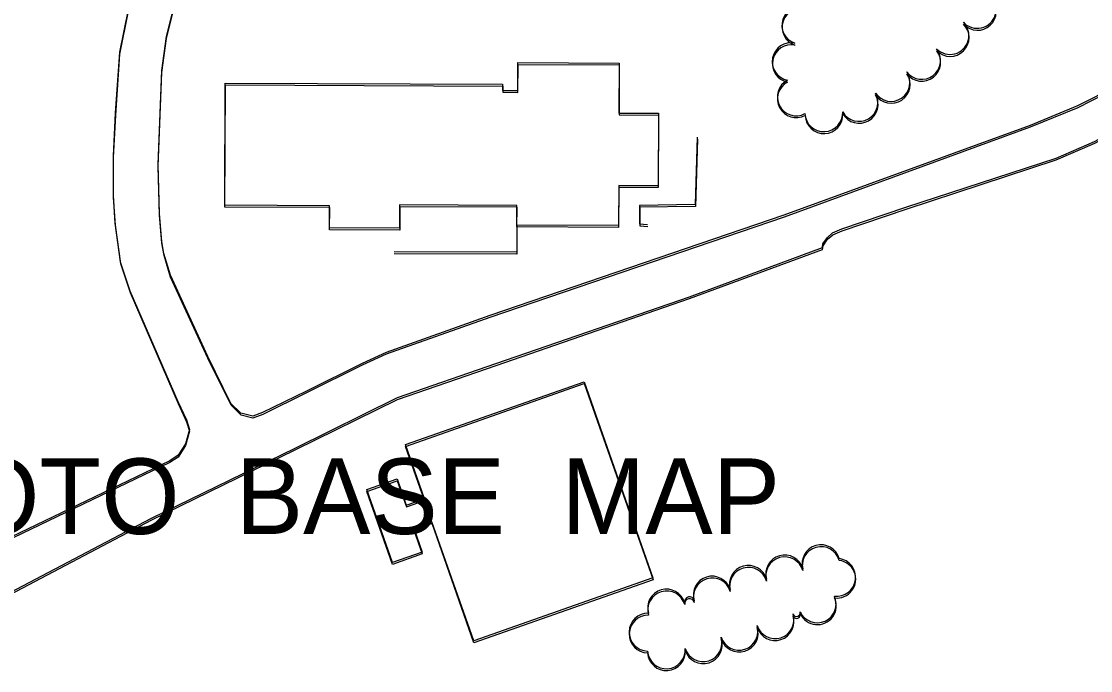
# Model space of a CAD drawing. Extents: x -25029 to 2274964, y -81170 to 687028.
# Drawn here: x 5981 to 6548, y -65921 to -65577 of the extents above; entities that cross this region are included whole.
import ezdxf

# ---------------------------------------------------------------- set-up
doc = ezdxf.new("R2010")
doc.units = 0
for name, color, linetype in [('BLDG', 7, 'Continuous'), ('ROAD', 7, 'Continuous'), ('TI_ORTHO_BM', 7, 'Continuous'), ('TREES', 7, 'Continuous'), ('WALL', 7, 'Continuous')]:
    doc.layers.add(name, color=color, linetype=linetype)

msp = doc.modelspace()

# ---------------------------------------------------------------- linework, layer by layer
at = {"layer": 'BLDG'}
for points in [[(6236.01, -65610.32), (6236.01, -65613.56), (6244.11, -65613.6), (6244.17, -65598.83), (6297.75, -65599.09), (6297.63, -65625.55), (6318.61, -65625.64), (6318.43, -65664), (6297.54, -65663.91), (6297.44, -65685.1), (6243.56, -65684.84), (6243.61, -65674.43), (6181.52, -65674.14), (6181.46, -65686.5), (6144.34, -65686.33), (6144.39, -65674.63), (6088.82, -65674.37), (6089.12, -65609.63)], [(6236.11, -65611.3), (6236.1, -65614.54), (6244.2, -65614.58), (6244.27, -65599.81), (6297.85, -65600.07), (6297.72, -65626.53), (6318.7, -65626.63), (6318.52, -65664.99), (6297.63, -65664.89), (6297.53, -65686.08), (6243.65, -65685.82), (6243.7, -65675.41), (6181.61, -65675.11), (6181.55, -65687.47), (6144.43, -65687.3), (6144.48, -65675.6), (6088.91, -65675.33), (6089.22, -65610.59)], [(6220.79, -65904.95), (6198.63, -65841.91), (6189.01, -65845.29), (6193.46, -65857.93), (6177.66, -65863.48), (6164.07, -65824.81), (6180.14, -65819.17), (6185.01, -65833.05), (6194.66, -65829.66), (6184.61, -65801.04), (6279.22, -65767.8), (6315.71, -65871.6)], [(6220.85, -65905.93), (6198.7, -65842.88), (6189.08, -65846.26), (6193.52, -65858.9), (6177.72, -65864.45), (6164.14, -65825.78), (6180.21, -65820.14), (6185.08, -65834.02), (6194.73, -65830.63), (6184.68, -65802.01), (6279.3, -65768.78), (6315.77, -65872.59)]]:
    msp.add_lwpolyline(points, close=True, dxfattribs=at)
at = {"layer": 'ROAD'}
for points in [[(6037.5, -65571.54), (6033.08, -65593.36), (6030.88, -65625.62), (6029.67, -65648.09), (6029.7, -65669.2), (6030.72, -65683.87), (6033.51, -65704.22), (6038.63, -65719.62), (6064.03, -65778.25), (6068.53, -65788), (6070.18, -65792.99), (6068.08, -65800.6), (6064.19, -65806.71), (6059.74, -65809.58), (5953.69, -65860.46)], [(5975.14, -65879.37), (6050.1, -65839.96), (6126.14, -65802.9), (6180.32, -65776.19), (6232.48, -65758.18), (6335.05, -65722.75), (6405.43, -65696.77), (6405.73, -65694.75), (6408.09, -65691.33), (6410.81, -65688.93), (6415.81, -65686.83), (6449.69, -65675.34), (6529.26, -65649.34), (6549.64, -65640.53), (6580.61, -65623.95), (6615.68, -65600.63), (6622.96, -65596), (6725.51, -65578.37), (6773.85, -65566.61)], [(5975.2, -65880.32), (6050.17, -65840.91), (6126.21, -65803.86), (6180.39, -65777.16), (6232.56, -65759.16), (6335.13, -65723.74), (6405.51, -65697.77), (6405.81, -65695.75), (6408.18, -65692.33), (6410.9, -65689.93), (6415.9, -65687.83), (6449.78, -65676.34), (6529.35, -65650.35), (6549.73, -65641.55), (6580.7, -65624.97), (6615.78, -65601.65), (6623.06, -65597.02), (6725.61, -65579.41), (6773.95, -65567.65)], [(6561.28, -65611.23), (6540.62, -65621.68), (6515.44, -65632.06), (6385.06, -65679.59), (6229.2, -65732.75), (6174.33, -65752.21), (6161.63, -65758.04), (6132.16, -65772.7), (6108.94, -65784.09), (6103.69, -65786.04), (6097.46, -65784.43), (6092.14, -65779.28), (6079.83, -65754.38), (6060.08, -65711.41), (6056.63, -65699.92), (6055.51, -65693.49), (6054.24, -65678.7), (6053.57, -65652.76), (6055.46, -65603.04), (6057.95, -65585.04), (6061.68, -65570.31)], [(6561.38, -65612.25), (6540.71, -65622.69), (6515.53, -65633.07), (6385.15, -65680.59), (6229.28, -65733.73), (6174.41, -65753.18), (6161.71, -65759.01), (6132.24, -65773.66), (6109.01, -65785.05), (6103.76, -65787), (6097.53, -65785.39), (6092.21, -65780.24), (6079.91, -65755.34), (6060.16, -65712.37), (6056.71, -65700.88), (6055.6, -65694.45), (6054.33, -65679.65), (6053.66, -65653.71), (6055.56, -65604), (6058.05, -65586), (6061.78, -65571.27)], [(6037.6, -65572.49), (6033.18, -65594.31), (6030.97, -65626.57), (6029.76, -65649.04), (6029.79, -65670.15), (6030.81, -65684.82), (6033.59, -65705.17), (6038.71, -65720.57), (6064.1, -65779.21), (6068.6, -65788.96), (6070.25, -65793.95), (6068.15, -65801.56), (6064.26, -65807.67), (6059.81, -65810.54), (5953.75, -65861.4)]]:
    msp.add_lwpolyline(points, dxfattribs=at)
at = {"layer": 'TREES'}
for centre, radius, start, end in [((6487.49, -65570.68), 10, 222.8019, 42.8019), ((6487.59, -65571.69), 10, 222.7949, 42.7949), ((6393.99, -65579.05), 10, 71.6885, 251.6885), ((6394.08, -65580.05), 10, 71.6815, 251.6815), ((6473.05, -65584.51), 10, 224.7274, 44.7274), ((6473.14, -65585.52), 10, 224.7204, 44.7204), ((6388.86, -65598.35), 10, 78.5596, 258.5596), ((6388.96, -65599.35), 10, 78.5526, 258.5526), ((6458.03, -65597.66), 10, 217.6472, 37.6472), ((6458.12, -65598.67), 10, 217.6402, 37.6402), ((6441.81, -65609.34), 10, 213.8739, 33.8739), ((6441.9, -65610.35), 10, 213.8668, 33.8668), ((6391.55, -65616.99), 10, 117.8331, 297.8331), ((6391.64, -65617.99), 10, 117.8261, 297.8261), ((6424.85, -65619.93), 10, 210.0919, 30.0919), ((6424.94, -65620.93), 10, 210.0849, 30.0849), ((6406.21, -65625.39), 10, 182.5609, 2.5609), ((6406.3, -65626.39), 10, 182.5539, 2.5539), ((6404.69, -65864.06), 10, 15.6164, 195.6164), ((6385.45, -65869.5), 10, 15.958, 195.958), ((6385.5, -65870.5), 10, 15.951, 195.951), ((6404.75, -65865.07), 10, 15.6094, 195.6094), ((6366.22, -65875), 10, 15.958, 195.958), ((6366.27, -65876), 10, 15.951, 195.951), ((6413.07, -65871.29), 10, 262.8316, 82.8316), ((6413.13, -65872.3), 10, 262.8246, 82.8246), ((6347.05, -65880.71), 10, 17.2259, 197.2259), ((6347.11, -65881.71), 10, 17.2189, 197.2189), ((6322.89, -65887.54), 10, 16.3499, 196.3499), ((6322.94, -65888.53), 10, 16.3429, 196.3429), ((6334.99, -65884.2), 2.56, 11.7659, 191.7659), ((6335.05, -65885.19), 2.56, 11.7589, 191.7589), ((6402.72, -65885.35), 10, 204.4173, 24.4173), ((6402.78, -65886.35), 10, 204.4103, 24.4103), ((6313.05, -65900.35), 10, 88.6321, 268.6321), ((6313.11, -65901.34), 10, 88.6251, 268.6251), ((6380.38, -65893.73), 10, 197.8016, 17.8016), ((6380.43, -65894.73), 10, 197.7946, 17.7946), ((6391.76, -65890.08), 1.95, 197.8016, 17.8016), ((6391.81, -65891.08), 1.95, 197.7946, 17.7946), ((6361.33, -65899.85), 10, 197.8016, 17.8016), ((6361.39, -65900.85), 10, 197.7946, 17.7946), ((6342.29, -65905.96), 10, 197.8016, 17.8016), ((6342.34, -65906.96), 10, 197.7946, 17.7946), ((6322.79, -65909.68), 10, 183.798, 3.798), ((6322.85, -65910.67), 10, 183.791, 3.791)]:
    msp.add_arc(centre, radius, start, end, dxfattribs=at)
at = {"layer": 'WALL'}
for points in [[(6339.15, -65638.31), (6338.12, -65673.97), (6308.63, -65674.42), (6308.57, -65684.24), (6312.88, -65684.54)], [(6339.24, -65639.3), (6338.21, -65674.96), (6308.72, -65675.41), (6308.66, -65685.23), (6312.97, -65685.53)], [(6243.56, -65684.84), (6243.56, -65699.2), (6178.53, -65699.08)], [(6243.65, -65685.82), (6243.64, -65700.18), (6178.61, -65700.05)]]:
    msp.add_lwpolyline(points, dxfattribs=at)

# ---------------------------------------------------------------- texts
at = {"layer": 'TI_ORTHO_BM'}
msp.add_text('ORTHOPHOTO  BASE  MAP', height=40, dxfattribs=at).set_placement((5681.64, -65848.36))

doc.saveas('drawing.dxf')
